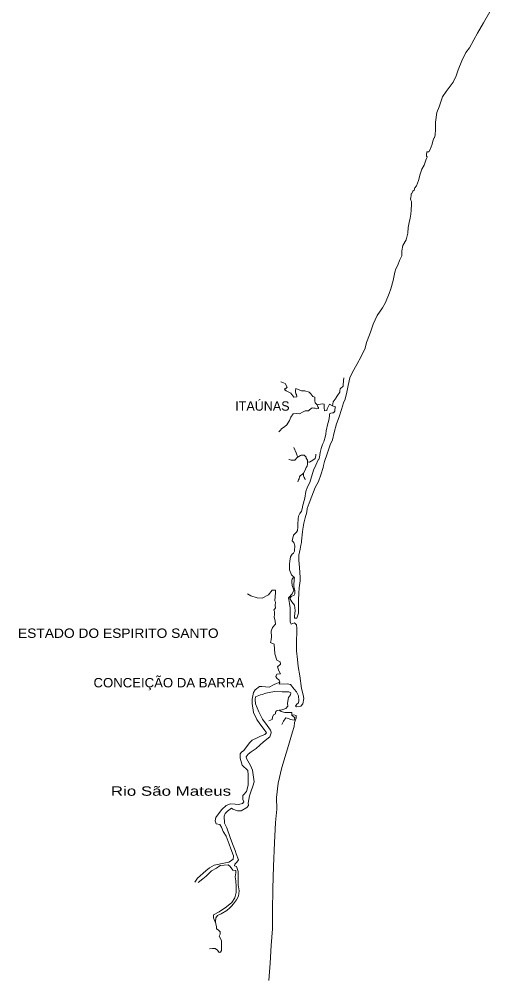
# Model space of a CAD drawing. Extents: x 47169 to 972804, y 7447977 to 9608469.
# Drawn here: x 403791 to 436340, y 7924438 to 7990522 of the extents above; entities that cross this region are included whole.
import ezdxf

# ---------------------------------------------------------------- set-up
doc = ezdxf.new("R2010")
doc.units = 0
doc.header["$LTSCALE"] = 270
doc.layers.add('1', color=7, linetype='Continuous', lineweight=13)
doc.layers.add('3', color=7, linetype='Continuous')

msp = doc.modelspace()

# ---------------------------------------------------------------- linework, layer by layer
at = {"layer": '1'}
for points in [[(432549.3, 7982536.7), (432549.1, 7982597.5), (432549, 7982628.5), (432579, 7982813.4), (432578, 7983105.5), (432569.5, 7983405.3), (432675.1, 7984075.1), (432842.8, 7984475.1), (433056.2, 7985160.8), (433316.1, 7985514.6), (433797.2, 7986161.4), (434002.9, 7986608), (434147.4, 7987024.5), (434399.2, 7987639.4), (434666.9, 7988209.1), (434927, 7988548.5), (435239.3, 7989095), (435484.2, 7989557.3), (435896.4, 7990257.9), (436340.3, 7991020.6)], [(423212.2, 7951728.6), (423216.5, 7951962.1), (423171.5, 7952649.1), (423128.3, 7953161.2), (423139.6, 7953507.6), (423215, 7953899.7), (423275.2, 7954176.5), (423305, 7954369.2), (423320.5, 7954462.2), (423394.9, 7955115.3), (423416.4, 7955300.2), (423484.4, 7955715.4), (423567.4, 7956077.6), (423680.9, 7956477.5), (423710.5, 7956708.9), (423840, 7957085.6), (424021.8, 7957571), (424258, 7958163.9), (424486.6, 7958587.5), (424645.3, 7959041.8), (424812.3, 7959542.6), (424843.4, 7959688.8), (424903.6, 7959957.9), (425101, 7960504.2), (425298.2, 7961120.2), (425450, 7961467.2), (425563.2, 7961967.7), (425745.7, 7962560.4), (425927.6, 7963052.4), (426079.9, 7963553.2), (426223.8, 7964015.1), (426338, 7964261.2), (426459.7, 7964754.1), (426542.4, 7965223.5), (426648.2, 7965746.2), (426846.3, 7966132), (427150.7, 7966655.5), (427447.6, 7967209.9), (427714.7, 7967802.8), (427812.6, 7968180.5), (428018.8, 7968711.3), (428102.3, 7968965), (428277, 7969450.3), (428550.5, 7970051.1), (428917.3, 7970574.7), (429123, 7970960.5), (429381.8, 7971561.2), (429495.7, 7971891.3), (429662.6, 7972477.3), (429716.4, 7972807.2), (429776.8, 7973054.2), (429844.7, 7973276.8), (429966.3, 7973531.8), (430096.2, 7973846.5), (430240.9, 7974177.8), (430255.5, 7974508.7), (430322.8, 7974894), (430560.3, 7975271.1), (430673.8, 7975748.4), (430688.2, 7976140.2), (430755.7, 7976471.2), (430824.4, 7976771.4), (430868.9, 7977048.1), (430899.6, 7977332.6), (430921.4, 7977725.5), (430921, 7977832.8), (430920.7, 7977933.5), (430866.4, 7978025.2), (430858.8, 7978087.1), (430865.8, 7978209.9), (430896, 7978332.9), (430895.5, 7978455.7), (430949.4, 7978479.1), (431010.1, 7978633.1), (431110.3, 7978710.9), (431140.4, 7978864.8), (431262.4, 7979018), (431399.7, 7979364.8), (431513.3, 7979818.9), (431627.3, 7980165.6), (431795.5, 7980442.8), (431848.9, 7980573.5), (431909.5, 7980774), (431947.2, 7980889.2), (431970.2, 7980950.2), (431993.3, 7980996.7), (431993.2, 7981043.2), (431962.5, 7981043.1), (431962.1, 7981150.4), (431962, 7981196.9), (431992.2, 7981319.8), (431992.1, 7981350.8), (432030.1, 7981350.9), (432123.1, 7981359), (432214.6, 7981513.1), (432351.8, 7981889.8), (432389.1, 7982082.5), (432473, 7982297.4), (432503.5, 7982320.8), (432549.3, 7982528.9), (432549.3, 7982536.7)], [(425457.8, 7963813), (425488.9, 7963951.4), (425495.8, 7964097.5), (425709.1, 7964375), (425709.1, 7964382.7), (425808.8, 7964529.2), (425961.1, 7964753.3), (425976.6, 7964845.2), (425998.3, 7964975.8), (426189.8, 7965169.1), (426196.9, 7965237.7), (426226.5, 7965529.9), (426248.9, 7965745.8)], [(422803.8, 7951949.4), (422782.5, 7952008), (422726.4, 7952048.7), (422627.9, 7952131.2), (422575.7, 7952242.8), (422528.7, 7952374.3), (422489.2, 7952491.4), (422482.5, 7952566.6), (422483.1, 7952690.6), (422490.7, 7952905.3), (422513.1, 7953090.2), (422565.8, 7953374.8), (422626.6, 7953490.1), (422671.7, 7953560), (422755.9, 7953628.9), (422839.8, 7953767.6), (422839.2, 7953891.5), (422854.4, 7954068.6), (422854.1, 7954137.2), (422776.1, 7954360.4), (422676.4, 7954482.8), (422759.3, 7954876), (422965.3, 7955083.7), (423034.6, 7955199.1), (423056.9, 7955422.7), (423063.4, 7955629.6), (423092.5, 7956007.1), (423107.6, 7956191.9), (423191.4, 7956377.1), (423320.6, 7956538), (423373.4, 7956792.7), (423381.5, 7956869.1), (423539.7, 7957439.6), (423607.6, 7957901.3), (423737.3, 7958216.1), (423881.8, 7958524.3), (424146.6, 7959371.8), (424314.2, 7959710), (424474.4, 7960072.4), (424504.9, 7960103.5), (424558.1, 7960271.9), (424594.9, 7960587.4), (424663.5, 7960857.7), (424777.5, 7961142.5), (424852.8, 7961326.5), (424875.7, 7961419.5), (424944.5, 7961650), (424996.4, 7961865.9), (425011.5, 7962074), (425133, 7962581.3), (425177.9, 7962735.3), (425223.5, 7962935.7), (425253.4, 7963143.9), (425260.3, 7963251.2), (425344.6, 7963312.4), (425467.1, 7963320.6), (425536.8, 7963320.9), (425628.2, 7963451.8), (425627.7, 7963574.6), (425657.6, 7963751.8), (425457.8, 7963813), (425258.7, 7963928.4), (425205.2, 7963843), (425098.4, 7963604.7), (425068.2, 7963489.5), (424915.2, 7963465.6), (424876.3, 7963689), (424875.4, 7963919.2), (424752.7, 7963949.7), (424408.7, 7963872), (424262.3, 7964025.2), (424238.5, 7964155.7), (424230.2, 7964402.4), (424100, 7964456.1), (423953.5, 7964640.3), (423838, 7964747.2), (423538.7, 7964838.9), (423324.2, 7964853.5), (422925.4, 7964999.1), (422895.3, 7964859.6), (422895.5, 7964798.7), (422926.8, 7964637.3), (422965.1, 7964583.2), (422988.9, 7964429.5), (422782, 7964405.4), (422642.8, 7964597.4), (422573.8, 7964697.8), (422397, 7964789), (422243.6, 7964858), (422151.5, 7964911.9), (422136.3, 7964989.3), (422212.4, 7964996.2), (422319.7, 7965105.1), (422188.8, 7965350.2), (422080.8, 7965396.2), (421896.7, 7965465.2)], [(424408.7, 7963872), (424438.7, 7963749.2), (424485.4, 7963703), (424493.1, 7963625.5), (424378, 7963602.9), (424263.8, 7963655.6), (424179.3, 7963656.4), (424048.2, 7963679.1), (423865, 7963532.3), (423804, 7963462.4), (423758.6, 7963462.2), (423573.8, 7963461.4), (423420.8, 7963400), (423176.4, 7963260.7), (422961.9, 7963283), (422731.7, 7963252.2), (422579.5, 7963028.1), (422481.1, 7962797.6), (422297.5, 7962497), (422160.7, 7962381.3), (421922.6, 7962218.8), (421854.3, 7962142.2), (421739.7, 7962018.9)], [(423010, 7960237), (423063.8, 7960268.2), (423047.7, 7960322.3), (422971, 7960491.3), (422947.4, 7960567.6), (422792.8, 7960944.3)], [(423738.8, 7959954.4), (423877.2, 7959931.8), (424105.9, 7960055.5), (424267, 7960171.2), (424304.2, 7960387.1), (424303.9, 7960464.6)], [(422436.1, 7960105.2), (422459.3, 7960097.6), (422604.1, 7960067.2), (422757.3, 7960052.3), (422865, 7960052.7), (423010, 7960237), (423239.7, 7960384), (423300.8, 7960407.5), (423507.8, 7960400.5), (423630.9, 7960262.7), (423645.9, 7960200.8), (423731, 7960047.4), (423738.8, 7959954.4), (423739.4, 7959800.6), (423709.4, 7959654.5), (423640, 7959554.6), (423556.5, 7959316.4), (423457.9, 7959169.9), (423381.1, 7959084.4), (423228.4, 7958984.2), (423174.8, 7958915.4), (423160.6, 7958769.2), (423099.7, 7958691.5), (423053.7, 7958560.8)], [(423457.9, 7959169.9), (423458.2, 7959084.7), (423458.6, 7958985.1), (423504.5, 7958870.2), (423551.2, 7958785.2), (423559, 7958707.8)], [(422642.2, 7951726.3), (422655.6, 7951799.4), (422680.8, 7951848.2), (422719.6, 7951902.6), (422748, 7951929.2), (422765.9, 7951941.5), (422803.8, 7951949.4), (422821.9, 7951921.8), (422819, 7951856.5), (422811.1, 7951727)], [(415947.1, 7930916.8), (416114.6, 7931194.2), (416702.9, 7931683.7), (416944.5, 7931906), (417281.2, 7932073.5), (418060.7, 7932254), (418282, 7932288.1), (418408.2, 7932366.1), (418587, 7932488.6), (418607.1, 7932721.1), (418425.7, 7933207.2), (418318.8, 7933527.6), (418105.5, 7934091), (417903.7, 7934411.1), (417786.4, 7934720.4), (417669.6, 7934896.9), (417416.3, 7934929), (417341.6, 7935139), (417382.7, 7935371.5), (417582, 7935626.9), (417802.2, 7935937.7), (418096.3, 7936215.6), (418412.2, 7936316.6), (418718.2, 7936295.8), (418950.3, 7936274.6), (419245.3, 7936353.3), (419318.7, 7936453.2), (419254.7, 7936630), (419253.6, 7936895.6), (419295.5, 7936951.1), (419505.6, 7937162.2), (419630.3, 7937605.4), (419617.9, 7938036.9), (419616.7, 7938313.5), (419604.9, 7938612.2), (419213, 7938986.8), (419084.3, 7939484.2), (419072.5, 7939771.9), (419156.4, 7939893.9), (419324.7, 7939994.2), (419723.4, 7940527.1), (419912.4, 7940727.1), (420238.8, 7940883.4), (420491.5, 7940984), (420786.5, 7941107), (420891.4, 7941229.1), (420732.2, 7941460.8), (420435.2, 7941846.9), (420222.9, 7942144.8), (419988.8, 7942630.6), (419901.7, 7943249.9), (419900.5, 7943548.7), (420004, 7944013.9), (420108.8, 7944191.4), (420413.8, 7944425), (420582.6, 7944425.8), (420825.5, 7944393.6), (421089.3, 7944383.6), (421436.8, 7944562.1), (421594.8, 7944629.1), (421816, 7944718.6), (421763.7, 7944596.6), (422323, 7944598.9), (422555.3, 7944566.7), (422799.2, 7944246.8), (422958.3, 7944048.2), (423096.6, 7943783.2), (423129.5, 7943462.5), (423098.5, 7943307.5), (422982.9, 7943196.3), (422909.5, 7943074.3), (422962.5, 7943019.2), (423257.8, 7943064.7), (423404.8, 7943231.2), (423466.6, 7943596.6), (423434, 7943851), (423305.6, 7944282), (423207, 7945166.9), (423088.4, 7945808.2), (423044.2, 7946294.9), (422978.5, 7946892.1), (422977.3, 7947168.8), (422965.1, 7947589.2), (422994.4, 7948175.8), (422993.2, 7948463.5), (422960.7, 7948673.6), (422833.4, 7948816.9), (422591, 7948738.5), (422527, 7948893.1), (422524.7, 7949468.5), (422523.1, 7949855.8), (422490.2, 7950154.4), (422436.4, 7950430.8), (422425.3, 7950552.5), (422677.5, 7950830.2), (422782, 7951085.1), (422675.2, 7951394.5), (422642.5, 7951648.9), (422642.2, 7951726.3)], [(422811.1, 7951727), (422790.8, 7951527.8), (422791.7, 7951306.4), (422845.4, 7951063.2), (422857, 7950819.8), (422804.5, 7950742.2), (422604.4, 7950630.7), (422510, 7950497.5), (422637.5, 7950276.7), (422839.1, 7950034.1), (422882.7, 7949680.2), (422842.2, 7949270.6), (422832.1, 7949148.9), (423001, 7949149.6), (423115.7, 7949493), (423113.4, 7950057.4), (423112.3, 7950322.9), (423112, 7950389.3), (423131.2, 7950876.3), (423161.4, 7951241.5), (423191.8, 7951551.5), (423212.2, 7951728.6)], [(421816, 7944718.6), (421773.2, 7944873.3), (421603.8, 7945005.4), (421529.4, 7945126.8), (421602.6, 7945282), (421855.8, 7945294.1), (421738.8, 7945515), (421653.3, 7945791.2), (421863.7, 7945958.1), (421831.3, 7946135), (421609.2, 7946244.7), (421480.7, 7946686.8), (421425.3, 7947339.5), (421182, 7947460.2), (421223.5, 7947648.5), (421233.2, 7947858.7), (421221, 7948246), (421304.4, 7948500.8), (421525.1, 7948723), (421503.1, 7948944.3), (421428, 7949231.7), (421438, 7949375.5), (421437, 7949607.9), (421404.9, 7949707.4), (421520.4, 7949851.7), (421488, 7950028.6), (421518.8, 7950250), (421476.2, 7950349.5), (421516, 7950913.9), (421515.4, 7951079.9), (421293.7, 7951079), (421041.8, 7950746), (420588.8, 7950533.9), (420250.9, 7950543.5), (419807, 7950696.6), (419584.8, 7950828.4)], [(421956.4, 7938821.3), (422247.6, 7939818.4), (422351.9, 7940128.6), (422695.2, 7941303), (422799.2, 7941668.5), (422840.3, 7941934.3), (422944.6, 7942233.5), (422943.9, 7942421.6), (422774.8, 7942476.2), (422648.3, 7942442.5), (422647.6, 7942619.6), (422531.6, 7942619.1), (422172.8, 7942628.7), (421919.3, 7942705.1), (421781.8, 7942782), (421961, 7942815.9), (422235, 7942905.6), (422371.5, 7943061), (422339, 7943271.2), (422411.2, 7943669.8), (422547.6, 7943847.4), (422578.7, 7943991.4), (422441.3, 7944046.1), (421977, 7944066.4), (421470.4, 7944075.4), (421196.3, 7944030), (420848.4, 7943962.1), (420585, 7943872.5), (420479.6, 7943838.9), (420131.9, 7943704.6), (420122.2, 7943516.4), (420123.4, 7943217.7), (420357.9, 7942665.4), (420623.7, 7942179.6), (420942.1, 7941727.3), (421165, 7941407.3), (421228.9, 7941263.7), (421229.1, 7941219.5), (421124.7, 7940942.4), (420683, 7940608.6), (420178.6, 7940141.7), (419831.4, 7939918.9), (419631.7, 7939752.1), (419495.3, 7939574.5), (419517, 7939441.8), (419782.7, 7938967.1), (419921.2, 7938635.7), (419997, 7938171.3), (420051.2, 7937839.5), (419957.5, 7937551.4), (419801, 7937141.4), (419728.3, 7936875.5), (419635.5, 7936377.1), (419657.4, 7936200.2), (419531.3, 7936066.9), (419142.1, 7935832.8), (418889, 7935831.7), (418572.1, 7935941), (418476.8, 7936029.1), (418203.5, 7935817.7), (418035.4, 7935651), (417962.4, 7935462.6), (417985.6, 7934975.8), (418155.8, 7934655.6), (418390.6, 7934003.8), (418550.7, 7933561.8), (418721.5, 7933086.7), (418796.2, 7932876.8), (418956.2, 7932446), (418840.9, 7932290.5), (418704.4, 7932157.2), (418683.8, 7932046.4), (418810.6, 7931991.6), (418938.6, 7931649.1), (418931.2, 7930918.8), (418932, 7930719.6), (418997.1, 7930310.5), (418956.5, 7929945.1), (418820.5, 7929701.1), (418610.8, 7929423.5), (418485, 7929257), (418358.9, 7929145.8), (418148.9, 7928945.7), (417759.9, 7928711.6), (417517.8, 7928611), (417392, 7928455.5), (417361.5, 7928189.8), (417393.9, 7928012.9), (417383.2, 7928057.1), (417223.3, 7928443.7), (417232.9, 7928665.1), (417622.1, 7928866), (418137.2, 7929211.2), (418494.4, 7929511.6), (418703.9, 7929833.4), (418807.8, 7930187.9), (418806, 7930597.3), (418772.7, 7930995.6), (418739.8, 7931283.1), (418770.3, 7931559.9), (418769.5, 7931725.9)], [(421781.8, 7942782), (421581.5, 7942748), (421508, 7942659.1), (421508.5, 7942537.4), (421382.2, 7942459.4), (421319.5, 7942304.3), (421288.5, 7942138.1), (421046.2, 7942059.7)], [(422648.3, 7942442.5), (422849.6, 7942255.2), (422797.5, 7942100.1), (422544.1, 7942143.3), (422427.7, 7942220.3), (422237.6, 7942252.7), (422069.7, 7942030.7), (421954.6, 7941808.9)], [(421058.1, 7924122.5), (421137.4, 7925306.8), (421216.5, 7926546.5), (421317.2, 7927675.6), (421312.1, 7928915), (421326.6, 7930475.2), (421372.9, 7932024.6), (421450.5, 7933629.5), (421529.1, 7935035.1), (421599.1, 7935942.8), (421595.7, 7936761.6), (421707.7, 7937746.9), (421956.4, 7938821.3)], [(418769.5, 7931725.9), (418569.1, 7931747.2), (418378.2, 7931989.8), (418240.6, 7932110.9), (417703, 7932064.3), (417429.6, 7931886), (417082.5, 7931685.3), (416725.6, 7931318.6), (416483.9, 7931151.5), (416179.2, 7930895.7)], [(417393.9, 7928012.9), (417447.4, 7927847.1), (417448, 7927692.2), (417564.3, 7927615.3), (417691.4, 7927483), (417692.1, 7927328.1), (417629.5, 7927184), (417714.5, 7927018.4), (417778.5, 7926852.7), (417780, 7926520.7), (417780.5, 7926410.1), (417781.4, 7926199.8), (417718.7, 7926077.8), (417613.4, 7926055.2), (417496.7, 7926220.7), (417338.1, 7926330.7), (417169.4, 7926329.9), (416958.7, 7926295.8)]]:
    msp.add_lwpolyline(points, dxfattribs=at)

# ---------------------------------------------------------------- texts
at = {"layer": '3'}
msp.add_text('ITAÚNAS', height=648.3, dxfattribs=at).set_placement((418733.5, 7963474.1))
for s, height, width, p in [('ESTADO DO ESPIRITO SANTO', 647.8, 1.1, (403712.8, 7947783.5)), ('CONCEIÇÃO DA BARRA', 647.7, 1.05, (408933.5, 7944364)), ('Rio São Mateus', 647.4, 1.35, (410133.7, 7936879.5))]:
    msp.add_text(s, height=height, dxfattribs=dict(at, width=width)).set_placement(p)

doc.saveas('drawing.dxf')
